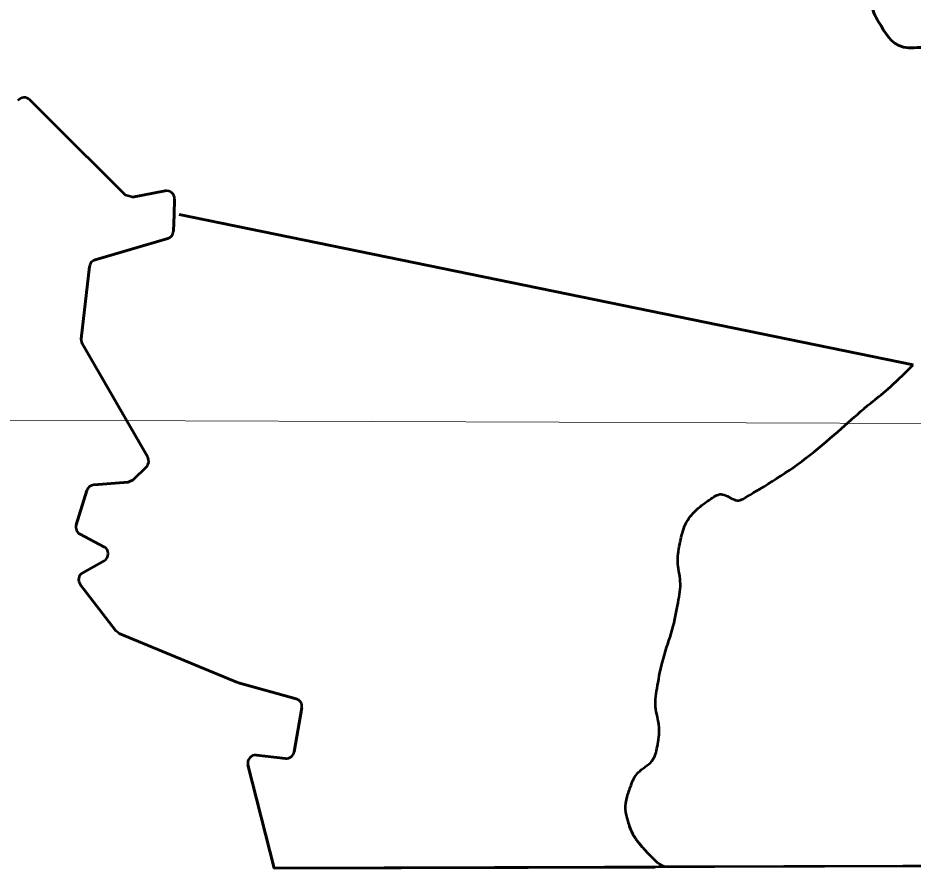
# Model space of a CAD drawing. Extents: x 553962 to 842807, y 8883888 to 9032388.
# Drawn here: x 815858 to 816984, y 9015620 to 9016689 of the extents above; entities that cross this region are included whole.
import ezdxf

# ---------------------------------------------------------------- set-up
doc = ezdxf.new("R2010")
doc.units = 0
doc.header["$LTSCALE"] = 20
for name, color, linetype, lineweight in [('1', 7, 'Continuous', 13), ('28', 7, 'Continuous', 53), ('29', 7, 'Continuous', 53)]:
    doc.layers.add(name, color=color, linetype=linetype, lineweight=lineweight)

msp = doc.modelspace()

# ---------------------------------------------------------------- linework, layer by layer
at = {"layer": '1'}
msp.add_line((798309.18, 9016246.41), (835077.85, 9016113.99), dxfattribs=at)
at = {"layer": '28'}
for p, q in [((815955.55, 9016384.98), (816046.75, 9016411.64)), ((815931.77, 9016051.56), (815945.03, 9016094.73)), ((815966.59, 9016024.08), (815936.69, 9016039.76)), ((815939.85, 9015991.38), (815966.83, 9016006.5)), ((816205.69, 9015766.03), (816215.36, 9015821.26)), ((816158.51, 9015761.89), (816194.72, 9015757.82))]:
    msp.add_line(p, q, dxfattribs=at)
for points in [[(816043.57, 9016471.58), (816002.64, 9016463.69), (815993.7, 9016466.42), (815897.45, 9016562.22), (815873.38, 9016586.17)], [(816053.94, 9016420.87), (816054.73, 9016441.99), (816055.46, 9016461.39)], [(816021.59, 9016136.73), (815939.02, 9016279.51), (815937.75, 9016285.69), (815948.43, 9016376.55)], [(815953.82, 9016101.76), (815997.14, 9016105.09), (816003.47, 9016108.01), (816020.02, 9016124.67)], [(816208.2, 9015832.62), (816135.87, 9015852.82), (816134.73, 9015853.22), (815985.61, 9015915.04), (815981.5, 9015918.2), (815936.8, 9015976.58)], [(817565.03, 9015623.69), (816180.48, 9015619.77), (816147.7, 9015749.51)]]:
    msp.add_lwpolyline(points, dxfattribs=at)
for centre, start, end in [((815866.33, 9016579.09), 45.13416, 142.50362), ((816045.46, 9016461.76), 357.85949, 100.91135), ((816043.95, 9016421.24), 286.29548, 357.85949), ((815958.36, 9016375.38), 106.29547, 173.29761), ((816012.93, 9016131.72), 315.17939, 30.03707), ((815954.59, 9016091.79), 94.39321, 162.92955), ((815941.33, 9016048.62), 162.92955, 242.31803), ((815961.94, 9016015.22), 299.26714, 62.31803), ((815944.74, 9015982.66), 119.26715, 217.43716), ((816205.51, 9015822.99), 350.06556, 74.39354), ((816195.84, 9015767.76), 263.57781, 350.06556), ((816157.39, 9015751.96), 83.57781, 194.1793)]:
    msp.add_arc(centre, 10, start, end, dxfattribs=at)
at = {"layer": '29'}
for p, q in [((816002.64, 9016463.69), (816043.57, 9016471.58)), ((816055.46, 9016461.39), (816054.73, 9016441.99)), ((816054.73, 9016441.99), (816053.94, 9016420.87)), ((816984.04, 9016252.86), (816060.97, 9016441.76)), ((816060.97, 9016441.76), (816984.04, 9016252.86)), ((816046.75, 9016411.64), (815955.55, 9016384.98)), ((815948.43, 9016376.55), (815937.75, 9016285.69)), ((815939.02, 9016279.51), (816021.59, 9016136.73)), ((815997.14, 9016105.09), (815953.82, 9016101.76)), ((815945.03, 9016094.73), (815931.77, 9016051.56)), ((815936.69, 9016039.76), (815966.59, 9016024.08)), ((815966.83, 9016006.5), (815939.85, 9015991.38)), ((815936.8, 9015976.58), (815981.5, 9015918.2)), ((815985.61, 9015915.04), (816134.73, 9015853.22)), ((816135.87, 9015852.82), (816208.2, 9015832.62)), ((816215.36, 9015821.26), (816205.69, 9015766.03)), ((816194.72, 9015757.82), (816158.51, 9015761.89))]:
    msp.add_line(p, q, dxfattribs=at)
for points in [[(815873.38, 9016586.17), (815897.45, 9016562.22), (815993.7, 9016466.42)], [(816020.02, 9016124.67), (816003.47, 9016108.01), (815997.14, 9016105.09)], [(817650.97, 9015785.71), (817645.02, 9015688.79), (817570.88, 9015632.27), (817570.06, 9015623.7), (816671.81, 9015621.16)], [(816147.7, 9015749.51), (816180.48, 9015619.77), (816659.91, 9015621.12)]]:
    msp.add_lwpolyline(points, dxfattribs=at)
for centre, start, end in [((815866.33, 9016579.09), 45.13416, 142.50362), ((816045.46, 9016461.76), 357.85949, 100.91135), ((816043.95, 9016421.24), 286.29548, 357.85949), ((815958.36, 9016375.38), 106.29547, 173.29761), ((816012.93, 9016131.72), 315.17939, 30.03707), ((815954.59, 9016091.79), 94.39321, 162.92955), ((815941.33, 9016048.62), 162.92955, 242.31803), ((815961.94, 9016015.22), 299.26714, 62.31803), ((815944.74, 9015982.66), 119.26715, 217.43716), ((816205.51, 9015822.99), 350.06556, 74.39354), ((816195.84, 9015767.76), 263.57781, 350.06556), ((816157.39, 9015751.96), 83.57781, 194.1793)]:
    msp.add_arc(centre, 10, start, end, dxfattribs=at)
for points in [[(816984.09, 9016820.87), (816987.58, 9016772.59), (816916.08, 9016724.06), (816944.6, 9016677.68), (816967.68, 9016640.15), (817024.8, 9016660.77), (817058.14, 9016638.18)], [(817058.14, 9016638.18), (817024.8, 9016660.77), (816967.68, 9016640.15), (816944.6, 9016677.68), (816916.08, 9016724.06), (816987.58, 9016772.59), (816984.09, 9016820.87)], [(816671.81, 9015621.16), (816667.3, 9015623.14), (816663.25, 9015625.71), (816659.89, 9015629.15), (816645.31, 9015644.04), (816631.09, 9015660.35), (816625.33, 9015679.76), (816621.26, 9015693.49), (816624.12, 9015709.77), (816629.04, 9015722.96), (816635.79, 9015741.09), (816658.64, 9015752.98), (816662.36, 9015772.34), (816667.06, 9015796.8), (816657.98, 9015823.16), (816662.36, 9015847.64), (816668.82, 9015883.72), (816682.34, 9015919.35), (816688.89, 9015955.42), (816693.33, 9015979.9), (816685.88, 9016005.79), (816691.36, 9016030.72), (816696.24, 9016052.94), (816710.84, 9016071.36), (816730.85, 9016085.03), (816743.72, 9016093.83), (816761.81, 9016078.93), (816774.04, 9016086.27), (816818.26, 9016112.77), (816860.2, 9016142.78), (816900.17, 9016178.36), (816928.61, 9016203.68), (816958.48, 9016226.42), (816984.04, 9016252.86)], [(816659.89, 9015629.15), (816645.31, 9015644.04), (816631.09, 9015660.35), (816625.33, 9015679.76), (816621.26, 9015693.49), (816624.12, 9015709.77), (816629.04, 9015722.96), (816635.79, 9015741.09), (816658.64, 9015752.98), (816662.36, 9015772.34), (816667.06, 9015796.8), (816657.98, 9015823.16), (816662.36, 9015847.64), (816668.82, 9015883.72), (816682.34, 9015919.35), (816688.89, 9015955.42), (816693.33, 9015979.9), (816685.88, 9016005.79), (816691.36, 9016030.72), (816696.24, 9016052.94), (816710.84, 9016071.36), (816730.85, 9016085.03), (816743.72, 9016093.83), (816761.81, 9016078.93), (816774.04, 9016086.27), (816818.26, 9016112.77), (816860.2, 9016142.78), (816900.17, 9016178.36), (816928.61, 9016203.68), (816958.48, 9016226.42), (816984.04, 9016252.86)]]:
    msp.add_open_spline(points, degree=3, dxfattribs=at)

doc.saveas('drawing.dxf')
